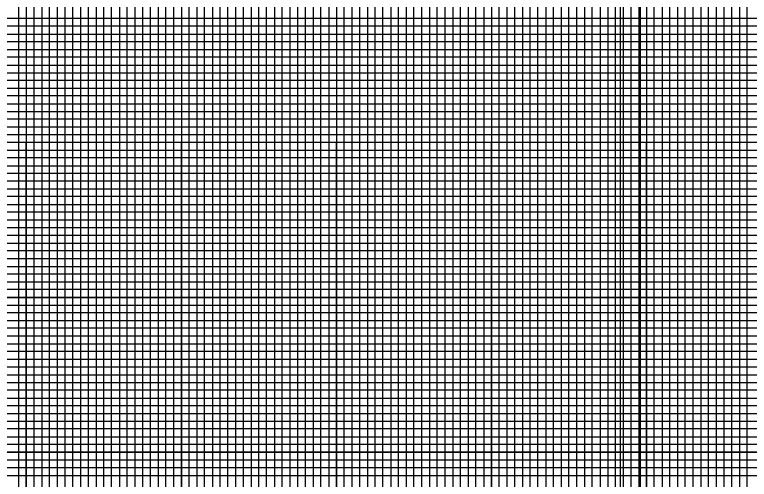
# Model space of a CAD drawing. Extents: x 2345490 to 2436403, y 465165 to 573888.
# Drawn here: x 2411687.8 to 2412161.6, y 541409.2 to 541709.2 of the extents above; entities that cross this region are included whole.
import ezdxf

# ---------------------------------------------------------------- set-up
doc = ezdxf.new("R2010")
doc.units = 0
for name, color, linetype in [('Old_Level_41', 7, 'Continuous'), ('Old_Level_42', 7, 'Continuous'), ('Old_Level_43', 7, 'Continuous'), ('Old_Level_50', 7, 'Continuous'), ('Old_Level_51', 7, 'Continuous'), ('Old_Level_57', 7, 'Continuous'), ('Old_Level_63', 7, 'Continuous')]:
    doc.layers.add(name, color=color, linetype=linetype)

msp = doc.modelspace()

# ---------------------------------------------------------------- linework, layer by layer
at = {"layer": 'Old_Level_41'}
for points in [[(2411670.325, 542101.694), (2411670.325, 541076.694), (2411720.325, 541076.694), (2411720.325, 542101.694)], [(2411695.325, 542101.694), (2411695.325, 541076.694), (2411745.325, 541076.694), (2411745.325, 542101.694)], [(2411770.325, 542101.694), (2411770.325, 541076.694), (2411820.325, 541076.694), (2411820.325, 542101.694)], [(2411795.325, 542101.694), (2411795.325, 541076.694), (2411845.325, 541076.694), (2411845.325, 542101.694)], [(2411870.325, 542101.694), (2411870.325, 541076.694), (2411920.325, 541076.694), (2411920.325, 542101.694)], [(2411895.325, 542101.694), (2411895.325, 541076.694), (2411945.325, 541076.694), (2411945.325, 542101.694)], [(2411970.325, 542101.694), (2411970.325, 541076.694), (2412020.325, 541076.694), (2412020.325, 542101.694)], [(2411995.325, 542101.694), (2411995.325, 541076.694), (2412045.325, 541076.694), (2412045.325, 542101.694)], [(2412070.325, 542101.694), (2412070.325, 541076.694), (2412120.325, 541076.694), (2412120.325, 542101.694)], [(2412095.325, 542101.694), (2412095.325, 541076.694), (2412145.325, 541076.694), (2412145.325, 542101.694)], [(2412345.325, 541701.694), (2410845.325, 541701.694), (2410845.325, 541651.694), (2412345.325, 541651.694)], [(2412345.325, 541601.694), (2410845.325, 541601.694), (2410845.325, 541551.694), (2412345.325, 541551.694)], [(2412345.325, 541501.694), (2410845.325, 541501.694), (2410845.325, 541451.694), (2412345.325, 541451.694)], [(2412345.325, 541426.694), (2410845.325, 541426.694), (2410845.325, 541476.694), (2412345.325, 541476.694)]]:
    msp.add_lwpolyline(points, dxfattribs=at)
at = {"layer": 'Old_Level_42'}
for points in [[(2412345.325, 541626.694), (2410845.325, 541626.694), (2410845.325, 541676.694), (2412345.325, 541676.694)], [(2412345.325, 541526.694), (2410845.325, 541526.694), (2410845.325, 541576.694), (2412345.325, 541576.694)]]:
    msp.add_lwpolyline(points, dxfattribs=at)
at = {"layer": 'Old_Level_43'}
for points in [[(2411690.325, 542101.694), (2411690.325, 541076.694), (2411700.325, 541076.694), (2411700.325, 542101.694)], [(2411705.325, 542101.694), (2411705.325, 541076.694), (2411710.325, 541076.694), (2411710.325, 542101.694)], [(2411715.325, 542101.694), (2411715.325, 541076.694), (2411725.325, 541076.694), (2411725.325, 542101.694)], [(2411730.325, 542101.694), (2411730.325, 541076.694), (2411735.325, 541076.694), (2411735.325, 542101.694)], [(2411740.325, 542101.694), (2411740.325, 541076.694), (2411750.325, 541076.694), (2411750.325, 542101.694)], [(2411755.325, 542101.694), (2411755.325, 541076.694), (2411760.325, 541076.694), (2411760.325, 542101.694)], [(2411765.325, 542101.694), (2411765.325, 541076.694), (2411775.325, 541076.694), (2411775.325, 542101.694)], [(2411780.325, 542101.694), (2411780.325, 541076.694), (2411785.325, 541076.694), (2411785.325, 542101.694)], [(2411790.325, 542101.694), (2411790.325, 541076.694), (2411800.325, 541076.694), (2411800.325, 542101.694)], [(2411805.325, 542101.694), (2411805.325, 541076.694), (2411810.325, 541076.694), (2411810.325, 542101.694)], [(2411815.325, 542101.694), (2411815.325, 541076.694), (2411825.325, 541076.694), (2411825.325, 542101.694)], [(2411830.325, 542101.694), (2411830.325, 541076.694), (2411835.325, 541076.694), (2411835.325, 542101.694)], [(2411840.325, 542101.694), (2411840.325, 541076.694), (2411850.325, 541076.694), (2411850.325, 542101.694)], [(2411855.325, 542101.694), (2411855.325, 541076.694), (2411860.325, 541076.694), (2411860.325, 542101.694)], [(2411865.325, 542101.694), (2411865.325, 541076.694), (2411875.325, 541076.694), (2411875.325, 542101.694)], [(2411880.325, 542101.694), (2411880.325, 541076.694), (2411885.325, 541076.694), (2411885.325, 542101.694)], [(2411890.325, 542101.694), (2411890.325, 541076.694), (2411900.325, 541076.694), (2411900.325, 542101.694)], [(2411905.325, 542101.694), (2411905.325, 541076.694), (2411910.325, 541076.694), (2411910.325, 542101.694)], [(2411915.325, 542101.694), (2411915.325, 541076.694)], [(2411915.325, 541076.694), (2411925.325, 541076.694), (2411925.325, 542101.694)], [(2411930.325, 542101.694), (2411930.325, 541076.694), (2411935.325, 541076.694), (2411935.325, 542101.694)], [(2411940.325, 542101.694), (2411940.325, 541076.694), (2411950.325, 541076.694), (2411950.325, 542101.694)], [(2411955.325, 542101.694), (2411955.325, 541076.694), (2411960.325, 541076.694), (2411960.325, 542101.694)], [(2411965.325, 542101.694), (2411965.325, 541076.694), (2411975.325, 541076.694), (2411975.325, 542101.694)], [(2411980.325, 542101.694), (2411980.325, 541076.694), (2411985.325, 541076.694), (2411985.325, 542101.694)], [(2411990.325, 542101.694), (2411990.325, 541076.694), (2412000.325, 541076.694), (2412000.325, 542101.694)], [(2412005.325, 542101.694), (2412005.325, 541076.694), (2412010.325, 541076.694), (2412010.325, 542101.694)], [(2412015.325, 542101.694), (2412015.325, 541076.694), (2412025.325, 541076.694), (2412025.325, 542101.694)], [(2412030.325, 542101.694), (2412030.325, 541076.694), (2412035.325, 541076.694), (2412035.325, 542101.694)], [(2412040.325, 542101.694), (2412040.325, 541076.694), (2412050.325, 541076.694), (2412050.325, 542101.694)], [(2412055.325, 542101.694), (2412055.325, 541076.694), (2412060.325, 541076.694), (2412060.325, 542101.694)], [(2412065.325, 542101.694), (2412065.325, 541076.694), (2412075.325, 541076.694), (2412075.325, 542101.694)], [(2412080.325, 542101.694), (2412080.325, 541076.694), (2412085.325, 541076.694), (2412085.325, 542101.694)], [(2412090.325, 542101.694), (2412090.325, 541076.694), (2412100.325, 541076.694), (2412100.325, 542101.694)], [(2412105.325, 542101.694), (2412105.325, 541076.694), (2412110.325, 541076.694), (2412110.325, 542101.694)], [(2412115.325, 542101.694), (2412115.325, 541076.694), (2412125.325, 541076.694), (2412125.325, 542101.694)], [(2412130.325, 542101.694), (2412130.325, 541076.694), (2412135.325, 541076.694), (2412135.325, 542101.694)], [(2412140.325, 542101.694), (2412140.325, 541076.694), (2412150.325, 541076.694), (2412150.325, 541964.144)], [(2412155.325, 541964.144), (2412155.325, 541076.694), (2412160.325, 541076.694), (2412160.325, 541964.144)], [(2412295.325, 541706.694), (2410895.325, 541706.694), (2410895.325, 541696.694), (2412295.325, 541696.694)], [(2412295.325, 541691.694), (2410895.325, 541691.694), (2410895.325, 541686.694), (2412295.325, 541686.694)], [(2412295.325, 541681.694), (2410895.325, 541681.694), (2410895.325, 541671.694), (2412295.325, 541671.694)], [(2412295.325, 541666.694), (2410895.325, 541666.694), (2410895.325, 541661.694), (2412295.325, 541661.694)], [(2412295.325, 541656.694), (2410895.325, 541656.694), (2410895.325, 541646.694), (2412295.325, 541646.694)], [(2412295.325, 541641.694), (2410895.325, 541641.694), (2410895.325, 541636.694), (2412295.325, 541636.694)], [(2412295.325, 541631.694), (2410895.325, 541631.694), (2410895.325, 541621.694), (2412295.325, 541621.694)], [(2412295.325, 541616.694), (2410895.325, 541616.694), (2410895.325, 541611.694), (2412295.325, 541611.694)], [(2412295.325, 541606.694), (2410895.325, 541606.694), (2410895.325, 541596.694), (2412295.325, 541596.694)], [(2412295.325, 541591.694), (2410895.325, 541591.694), (2410895.325, 541586.694), (2412295.325, 541586.694)], [(2412295.325, 541581.694), (2410895.325, 541581.694)], [(2410895.325, 541571.694), (2412295.325, 541571.694)], [(2412295.325, 541566.694), (2410895.325, 541566.694), (2410895.325, 541561.694), (2412295.325, 541561.694)], [(2412295.325, 541556.694), (2410895.325, 541556.694), (2410895.325, 541546.694), (2412295.325, 541546.694)], [(2412295.325, 541541.694), (2410895.325, 541541.694), (2410895.325, 541536.694), (2412295.325, 541536.694)], [(2412295.325, 541531.694), (2410895.325, 541531.694), (2410895.325, 541521.694), (2412295.325, 541521.694)], [(2412295.325, 541516.694), (2410895.325, 541516.694), (2410895.325, 541511.694), (2412295.325, 541511.694)], [(2412295.325, 541506.694), (2410895.325, 541506.694), (2410895.325, 541496.694), (2412295.325, 541496.694)], [(2412295.325, 541491.694), (2410895.325, 541491.694), (2410895.325, 541486.694), (2412295.325, 541486.694)], [(2412295.325, 541481.694), (2410895.325, 541481.694), (2410895.325, 541471.694), (2412295.325, 541471.694)], [(2412295.325, 541466.694), (2410895.325, 541466.694), (2410895.325, 541461.694), (2412295.325, 541461.694)], [(2412295.325, 541456.694), (2410895.325, 541456.694), (2410895.325, 541446.694), (2412295.325, 541446.694)], [(2412295.325, 541441.694), (2410895.325, 541441.694), (2410895.325, 541436.694), (2412295.325, 541436.694)], [(2412295.325, 541431.694), (2410895.325, 541431.694), (2410895.325, 541421.694), (2412295.325, 541421.694)], [(2412295.325, 541416.694), (2410895.325, 541416.694), (2410895.325, 541411.694), (2412295.325, 541411.694)]]:
    msp.add_lwpolyline(points, dxfattribs=at)
at = {"layer": 'Old_Level_50'}
msp.add_lwpolyline([(2413757.825, 542104.244), (2412091.325, 542104.244), (2412091.325, 541049.144), (2413757.825, 541049.144)], close=True, dxfattribs=at)
at = {"layer": 'Old_Level_51'}
msp.add_lwpolyline([(2413762.325, 542126.694), (2412078.325, 542126.694), (2412078.325, 541026.694), (2413762.325, 541026.694)], close=True, dxfattribs=at)
at = {"layer": 'Old_Level_57'}
for p, q in [((2411695.32475, 541076.79425), (2411695.32475, 541626.79425)), ((2411695.32475, 541076.69425), (2411695.32475, 541626.69425)), ((2411795.32475, 541076.79425), (2411795.32475, 541626.79425)), ((2411795.32475, 541076.69425), (2411795.32475, 541626.69425)), ((2411895.32475, 541076.79425), (2411895.32475, 541626.79425)), ((2411895.32475, 541076.69425), (2411895.32475, 541626.69425)), ((2411995.32475, 541076.79425), (2411995.32475, 541626.79425)), ((2411995.32475, 541076.69425), (2411995.32475, 541626.69425)), ((2412095.32475, 541076.79425), (2412095.32475, 541626.79425)), ((2412095.32475, 541076.69425), (2412095.32475, 541626.69425)), ((2410845.32525, 541576.69425), (2412395.32475, 541576.69425)), ((2410845.32525, 541526.69425), (2412395.32475, 541526.69425)), ((2410845.32525, 541476.69425), (2412395.32475, 541476.69425)), ((2410845.32525, 541426.69425), (2412395.32475, 541426.69425))]:
    msp.add_line(p, q, dxfattribs=at)
at = {"layer": 'Old_Level_63'}
msp.add_line((2412145.325, 541211.764), (2412145.325, 541448.592), dxfattribs=at)

doc.saveas('drawing.dxf')
